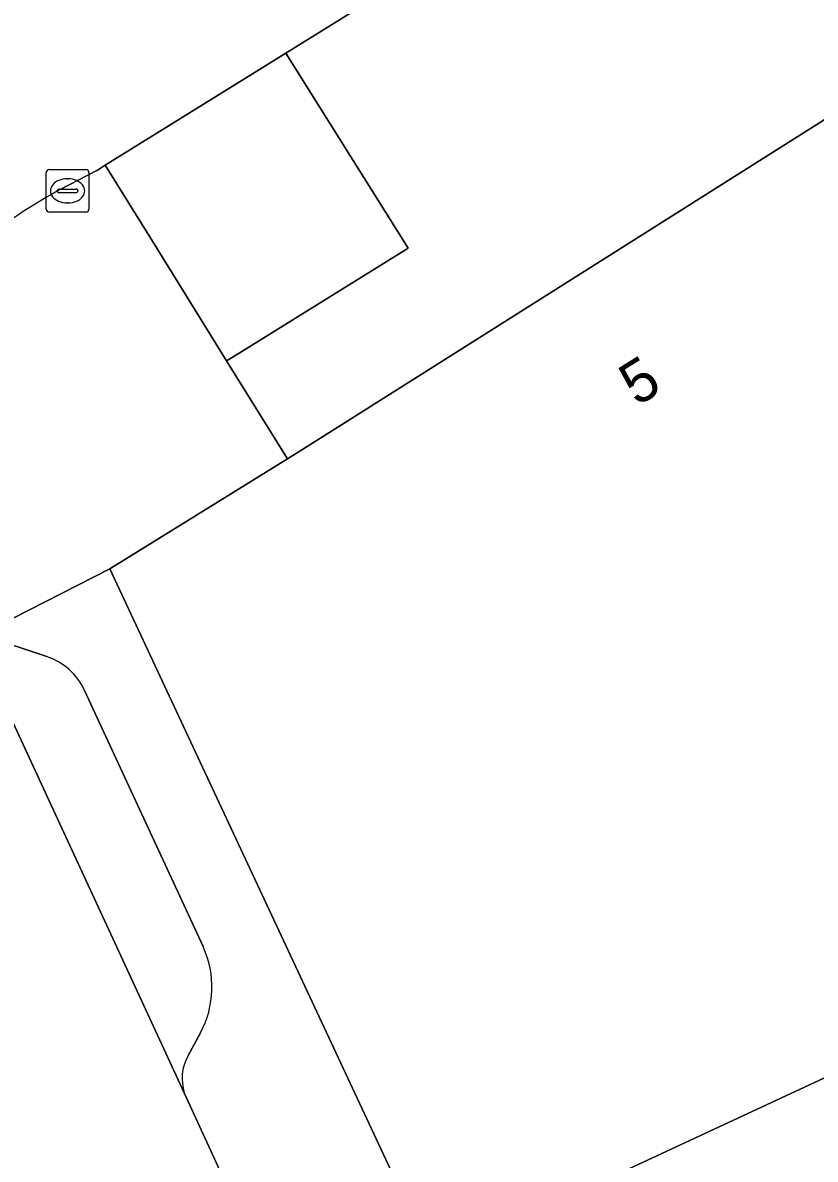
# Model space of a CAD drawing. Extents: x 160030 to 160839, y 385325 to 386450.
# Drawn here: x 160452.06 to 160470.59, y 386250.96 to 386277.53 of the extents above; entities that cross this region are included whole.
import ezdxf

# ---------------------------------------------------------------- set-up
doc = ezdxf.new("R2010")
doc.units = 0
for name, color, linetype in [('IMGEO_Kolk', 7, 'Continuous'), ('IMGEO_Pand', 7, 'Continuous'), ('IMGEO_Pand_nummerreeks', 7, 'Continuous'), ('IMGEO_Parkeervlak_open', 7, 'Continuous'), ('IMGEO_Rijbaan_lokaal_open', 7, 'Continuous'), ('IMGEO_Voetpad_open', 7, 'Continuous')]:
    doc.layers.add(name, color=color, linetype=linetype)

msp = doc.modelspace()

# ---------------------------------------------------------------- linework, layer by layer
at = {"layer": 'IMGEO_Kolk'}
for p, q in [((160452.603, 386273.176), (160452.603, 386274.028)), ((160452.678, 386274.102), (160453.53, 386274.102)), ((160453.091, 386273.882), (160453.116, 386273.882)), ((160453.604, 386274.028), (160453.604, 386273.176)), ((160452.905, 386273.645), (160453.303, 386273.645)), ((160452.862, 386273.596), (160452.862, 386273.608)), ((160453.3, 386273.559), (160452.902, 386273.559)), ((160453.346, 386273.608), (160453.346, 386273.596)), ((160453.53, 386273.102), (160452.678, 386273.102)), ((160453.114, 386273.322), (160453.089, 386273.322))]:
    msp.add_line(p, q, dxfattribs=at)
for points in [[(160452.603, 386273.176), (160452.603, 386274.028)], [(160452.678, 386274.102), (160453.53, 386274.102)], [(160453.604, 386274.028), (160453.604, 386273.176)], [(160453.53, 386273.102), (160452.678, 386273.102)]]:
    msp.add_lwpolyline(points, dxfattribs=at)
for centre, radius, start, end in [((160452.68, 386274.026), 0.0765, 91.552, 178.448), ((160452.68, 386274.026), 0.0765, 91.552, 178.448), ((160453.528, 386274.026), 0.0765, 1.552, 88.448), ((160453.528, 386274.026), 0.0765, 1.552, 88.448), ((160452.902, 386273.605), 0.0403, 85.8775, 175.7526), ((160453.307, 386273.607), 0.0386, 1.7309, 96.639), ((160452.899, 386273.595), 0.0366, 178.938, 274.7102), ((160453.303, 386273.602), 0.043, 264.8664, 352.4533), ((160452.68, 386273.178), 0.0765, 181.552, 268.448), ((160452.68, 386273.178), 0.0765, 181.552, 268.448), ((160453.528, 386273.178), 0.0765, 271.552, 358.448), ((160453.528, 386273.178), 0.0765, 271.552, 358.448)]:
    msp.add_arc(centre, radius, start, end, dxfattribs=at)
for centre, major_axis, ratio, start_param, end_param in [((160453.09, 386273.602), (-0.387, 0.002), 0.722429, 4.712389, 7.853982), ((160453.115, 386273.602), (-0.39, 0.002), 0.717154, 1.570796, 4.712389)]:
    msp.add_ellipse(centre, major_axis=major_axis, ratio=ratio, start_param=start_param, end_param=end_param, dxfattribs=at)
at = {"layer": 'IMGEO_Pand'}
msp.add_lwpolyline([(160499.019, 386266.046), (160496.708, 386269.811), (160496.205, 386270.631), (160487.23, 386285.254), (160487.05, 386285.545), (160458.768, 386267.665), (160458.243, 386267.339), (160454.094, 386264.765), (160460.986, 386250), (160461.639, 386248.6), (160464.649, 386250), (160486.842, 386260.322)], close=True, dxfattribs=at)
at = {"layer": 'IMGEO_Parkeervlak_open'}
msp.add_lwpolyline([(160458.205, 386276.823), (160453.986, 386274.201), (160455.087, 386272.427), (160456.823, 386269.628), (160457.112, 386269.807), (160461.063, 386272.258)], close=True, dxfattribs=at)
for points in [[(160450.687, 386263.554), (160450.955, 386263.031), (160455.832, 386252.51)], [(160452.616, 386262.713), (160451.076, 386263.231)], [(160456.271, 386255.931), (160453.5, 386261.921)], [(160455.913, 386253.37), (160456.208, 386253.914)]]:
    msp.add_lwpolyline(points, dxfattribs=at)
for centre, radius, start, end in [((160452.14, 386261.292), 1.499, 24.8165, 71.4674), ((160454.227, 386254.985), 2.253, 331.6, 24.822), ((160456.886, 386252.845), 1.105, 151.6212, 197.6176)]:
    msp.add_arc(centre, radius, start, end, dxfattribs=at)
at = {"layer": 'IMGEO_Rijbaan_lokaal_open'}
for points in [[(160452.915, 386273.624), (160453.803, 386274.087), (160453.986, 386274.201), (160458.205, 386276.823), (160466.379, 386281.902), (160467.143, 386282.379), (160471.392, 386285.032), (160480.563, 386290.758), (160482.941, 386292.242), (160483.408, 386292.533), (160483.8, 386292.778), (160493.6, 386298.891), (160500, 386302.846), (160506.942, 386307.136), (160507.379, 386307.405), (160508.247, 386307.942), (160511.651, 386310.045), (160512.88, 386310.804), (160519.856, 386315.115), (160543.406, 386329.627), (160544.193, 386330.112)], [(160468.568, 386224.697), (160466.401, 386229.286), (160466.318, 386229.462), (160466.225, 386229.658), (160462.313, 386238.127), (160462.236, 386238.294), (160460.191, 386242.722), (160458.341, 386247.067), (160456.984, 386250), (160455.832, 386252.51), (160450.955, 386263.031), (160450.687, 386263.554), (160450.159, 386264.466), (160449.475, 386265.698)]]:
    msp.add_lwpolyline(points, dxfattribs=at)
msp.add_lwpolyline([(160526.405, 386273.241), (160540.218, 386279.666), (160558.841, 386288.328), (160565.917, 386291.617), (160568.687, 386292.351), (160568.038, 386295.127), (160567.427, 386297.831), (160556.804, 386292.876), (160529.99, 386280.395), (160511.822, 386271.977), (160509.851, 386271.064), (160500, 386266.499), (160499.019, 386266.046), (160486.842, 386260.322), (160464.649, 386250), (160461.639, 386248.6), (160463.741, 386244.093), (160476.44, 386250), (160490.848, 386256.702), (160500, 386260.959), (160512.703, 386266.867)], close=True, dxfattribs=at)
msp.add_arc((160458.603, 386263.172), 11.899, 118.5575, 131.2409, dxfattribs=at)
at = {"layer": 'IMGEO_Voetpad_open'}
msp.add_lwpolyline([(160487.05, 386285.545), (160486.013, 386287.235), (160485.809, 386287.568), (160483.391, 386286.085), (160480.563, 386290.758), (160471.392, 386285.032), (160474.248, 386280.456), (160470.055, 386277.774), (160467.143, 386282.379), (160466.379, 386281.902), (160458.205, 386276.823), (160461.063, 386272.258), (160457.112, 386269.807), (160456.823, 386269.628), (160458.243, 386267.339), (160458.768, 386267.665)], close=True, dxfattribs=at)
for points in [[(160456.823, 386269.628), (160455.087, 386272.427), (160453.986, 386274.201), (160453.803, 386274.087), (160452.915, 386273.624)], [(160451.076, 386263.231), (160454.094, 386264.765), (160458.243, 386267.339), (160456.823, 386269.628)], [(160454.094, 386264.765), (160451.076, 386263.231), (160452.616, 386262.713)], [(160455.832, 386252.51), (160456.984, 386250), (160458.341, 386247.067), (160461.639, 386248.6), (160460.986, 386250), (160454.094, 386264.765)], [(160453.5, 386261.921), (160456.271, 386255.931)], [(160456.208, 386253.914), (160455.913, 386253.37)]]:
    msp.add_lwpolyline(points, dxfattribs=at)
for centre, radius, start, end in [((160458.603, 386263.172), 11.899, 118.5575, 131.2409), ((160452.14, 386261.292), 1.499, 24.8165, 71.4674), ((160454.227, 386254.985), 2.253, 331.6, 24.822), ((160456.886, 386252.845), 1.105, 151.6212, 197.6176)]:
    msp.add_arc(centre, radius, start, end, dxfattribs=at)

# ---------------------------------------------------------------- texts
at = {"layer": 'IMGEO_Pand_nummerreeks'}
msp.add_text('5', height=1, rotation=31.8163, dxfattribs=at).set_placement((160466.417, 386268.55))

doc.saveas('drawing.dxf')
